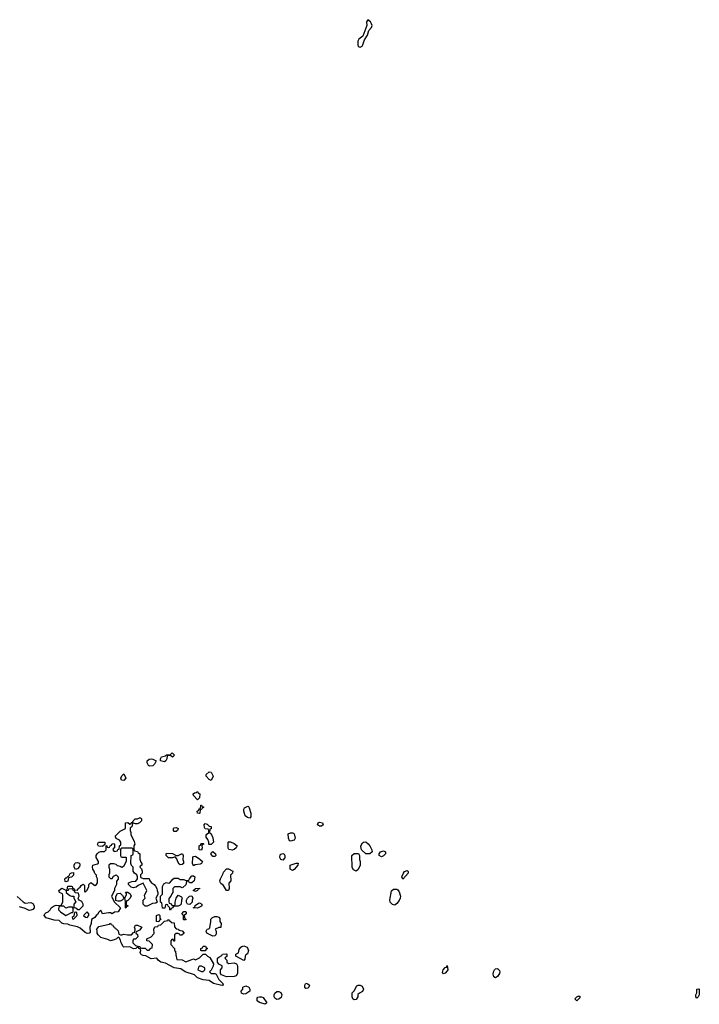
# Model space of a CAD drawing. Header units: inches. Extents: x 2380249 to 2585472, y 382747 to 546448.
# Tile 508 of 626: x 2554393 to 2561414, y 443533 to 453711. Entities that reach past the tile are written whole.
import ezdxf

# ---------------------------------------------------------------- set-up
doc = ezdxf.new("R2010")
doc.units = ezdxf.units.IN
doc.header["$MEASUREMENT"] = 0
for name, color, linetype in [('C5454', 7, 'Continuous'), ('C5455', 7, 'Continuous'), ('C5464', 7, 'Continuous')]:
    doc.layers.add(name, color=color, linetype=linetype)

msp = doc.modelspace()

# ---------------------------------------------------------------- linework, layer by layer
at = {"layer": 'C5454', "color": 4, "elevation": 36}
for points in [[(2555972, 446088), (2555950, 446106), (2555918, 446102), (2555912, 446070), (2555902, 446050), (2555890, 446038), (2555848, 446050), (2555848, 446070), (2555858, 446090), (2555898, 446102), (2555910, 446111), (2555947, 446113), (2555970, 446132), (2555994, 446110)], [(2555736, 445996), (2555723, 446003), (2555709, 446029), (2555709, 446050), (2555730, 446066), (2555750, 446071), (2555770, 446066), (2555802, 446050), (2555785, 446015), (2555770, 445998)], [(2555470, 445848), (2555446, 445850), (2555438, 445870), (2555450, 445894), (2555470, 445914), (2555491, 445870)], [(2556370, 445848), (2556350, 445858), (2556318, 445890), (2556318, 445910), (2556350, 445938), (2556370, 445932), (2556391, 445890)], [(2556230, 445646), (2556188, 445690), (2556186, 445710), (2556200, 445720), (2556218, 445722), (2556230, 445734), (2556238, 445718), (2556254, 445710), (2556250, 445666)], [(2556250, 445506), (2556229, 445509), (2556226, 445530), (2556242, 445538), (2556250, 445554), (2556262, 445558), (2556266, 445590), (2556270, 445592), (2556278, 445578), (2556294, 445570), (2556278, 445562), (2556270, 445546), (2556258, 445542), (2556254, 445510)], [(2556770, 445458), (2556745, 445465), (2556722, 445482), (2556709, 445530), (2556709, 445551), (2556715, 445565), (2556750, 445582), (2556758, 445578), (2556765, 445565), (2556781, 445510), (2556782, 445470)], [(2555590, 445398), (2555570, 445406), (2555558, 445402), (2555552, 445368), (2555538, 445362), (2555534, 445350), (2555534, 445330), (2555542, 445310), (2555542, 445290), (2555577, 445217), (2555582, 445190), (2555574, 445170), (2555574, 445130), (2555578, 445118), (2555610, 445114), (2555618, 445098), (2555634, 445090), (2555633, 445033), (2555644, 445004), (2555654, 444990), (2555654, 444970), (2555638, 444962), (2555634, 444950), (2555652, 444932), (2555658, 444910), (2555658, 444890), (2555642, 444870), (2555642, 444850), (2555645, 444845), (2555670, 444832), (2555730, 444834), (2555735, 444815), (2555751, 444791), (2555782, 444770), (2555795, 444755), (2555811, 444731), (2555812, 444710), (2555822, 444690), (2555822, 444670), (2555798, 444630), (2555812, 444588), (2555800, 444580), (2555764, 444576), (2555710, 444548), (2555688, 444548), (2555669, 444569), (2555668, 444610), (2555688, 444630), (2555682, 444658), (2555708, 444710), (2555670, 444786), (2555617, 444763), (2555596, 444744), (2555570, 444738), (2555545, 444745), (2555518, 444770), (2555518, 444790), (2555550, 444801), (2555594, 444806), (2555609, 444830), (2555609, 444850), (2555602, 444870), (2555578, 444890), (2555566, 444910), (2555566, 444950), (2555548, 444968), (2555542, 444990), (2555546, 445070), (2555562, 445078), (2555566, 445090), (2555566, 445130), (2555562, 445142), (2555550, 445146), (2555450, 445146), (2555438, 445142), (2555434, 445130), (2555434, 445070), (2555438, 445058), (2555450, 445054), (2555490, 445054), (2555494, 445050), (2555492, 445010), (2555464, 444956), (2555450, 444946), (2555430, 444958), (2555405, 444965), (2555390, 444978), (2555367, 444987), (2555333, 444987), (2555314, 444970), (2555314, 444950), (2555322, 444930), (2555322, 444890), (2555314, 444870), (2555314, 444850), (2555330, 444834), (2555350, 444834), (2555363, 444857), (2555390, 444871), (2555411, 444850), (2555410, 444826), (2555393, 444807), (2555392, 444770), (2555372, 444730), (2555372, 444708), (2555342, 444650), (2555370, 444594), (2555434, 444530), (2555410, 444488), (2555373, 444487), (2555350, 444468), (2555330, 444478), (2555310, 444478), (2555250, 444468), (2555230, 444506), (2555210, 444486), (2555198, 444462), (2555182, 444450), (2555171, 444429), (2555134, 444410), (2555131, 444369), (2555118, 444330), (2555121, 444279), (2555118, 444270), (2555110, 444267), (2555090, 444266), (2555070, 444275), (2555019, 444319), (2554990, 444335), (2554910, 444350), (2554890, 444361), (2554850, 444364), (2554830, 444373), (2554801, 444401), (2554750, 444403), (2554667, 444427), (2554646, 444450), (2554652, 444468), (2554662, 444478), (2554689, 444490), (2554709, 444510), (2554718, 444530), (2554749, 444551), (2554770, 444558), (2554810, 444554), (2554822, 444558), (2554838, 444590), (2554840, 444660), (2554835, 444675), (2554806, 444690), (2554798, 444710), (2554827, 444733), (2554870, 444714), (2554882, 444718), (2554890, 444754), (2554927, 444753), (2554934, 444750), (2554938, 444738), (2554954, 444730), (2554958, 444718), (2554990, 444714), (2554998, 444730), (2555017, 444743), (2555030, 444762), (2555050, 444774), (2555062, 444762), (2555062, 444702), (2555070, 444694), (2555090, 444714), (2555108, 444750), (2555108, 444772), (2555126, 444790), (2555134, 444790), (2555154, 444770), (2555170, 444762), (2555188, 444772), (2555198, 444790), (2555198, 444830), (2555188, 444852), (2555188, 444868), (2555170, 444886), (2555162, 444910), (2555149, 444929), (2555144, 444950), (2555150, 444971), (2555196, 444984), (2555207, 444993), (2555208, 445010), (2555184, 445050), (2555184, 445070), (2555194, 445090), (2555210, 445106), (2555233, 445113), (2555270, 445114), (2555286, 445130), (2555286, 445174), (2555293, 445173), (2555298, 445158), (2555310, 445154), (2555322, 445158), (2555327, 445173), (2555342, 445178), (2555346, 445190), (2555353, 445193), (2555370, 445194), (2555374, 445190), (2555374, 445150), (2555358, 445142), (2555354, 445130), (2555370, 445114), (2555402, 445118), (2555407, 445133), (2555422, 445138), (2555426, 445170), (2555438, 445182), (2555438, 445210), (2555426, 445230), (2555390, 445246), (2555383, 445263), (2555384, 445276), (2555430, 445322), (2555486, 445350), (2555486, 445410), (2555512, 445412), (2555530, 445394), (2555542, 445398), (2555550, 445414), (2555562, 445418), (2555566, 445430), (2555586, 445450), (2555610, 445452), (2555630, 445462), (2555640, 445460), (2555652, 445450), (2555651, 445429), (2555630, 445408), (2555610, 445398)], [(2556350, 445186), (2556346, 445190), (2556346, 445210), (2556336, 445236), (2556320, 445260), (2556320, 445280), (2556327, 445293), (2556346, 445310), (2556346, 445330), (2556342, 445342), (2556310, 445346), (2556302, 445362), (2556298, 445390), (2556310, 445402), (2556330, 445394), (2556350, 445374), (2556372, 445372), (2556372, 445348), (2556358, 445342), (2556354, 445310), (2556370, 445294), (2556390, 445254), (2556394, 445210), (2556370, 445186)], [(2557490, 445375), (2557469, 445390), (2557478, 445410), (2557490, 445416), (2557522, 445410), (2557530, 445388), (2557510, 445375)], [(2555990, 445318), (2555982, 445330), (2555982, 445350), (2555990, 445358), (2556010, 445362), (2556031, 445351), (2556022, 445330), (2556010, 445318)], [(2557190, 445218), (2557182, 445222), (2557169, 445249), (2557166, 445294), (2557190, 445305), (2557210, 445305), (2557222, 445302), (2557230, 445294), (2557238, 445250), (2557230, 445229)], [(2555250, 445166), (2555209, 445169), (2555198, 445190), (2555208, 445210), (2555274, 445210), (2555274, 445186)], [(2556270, 445126), (2556249, 445130), (2556246, 445170), (2556262, 445178), (2556270, 445194), (2556290, 445194), (2556294, 445190), (2556278, 445182), (2556274, 445170), (2556278, 445150)], [(2556590, 445125), (2556555, 445135), (2556548, 445148), (2556546, 445210), (2556550, 445214), (2556570, 445212), (2556610, 445196), (2556639, 445170), (2556631, 445150), (2556610, 445133)], [(2558010, 445088), (2557968, 445088), (2557927, 445127), (2557920, 445140), (2557918, 445170), (2557936, 445204), (2557946, 445210), (2557970, 445211), (2557993, 445193), (2558011, 445170), (2558031, 445130), (2558034, 445110)], [(2556010, 445072), (2556030, 445072), (2556066, 445090), (2556074, 445090), (2556082, 445070), (2556078, 445030), (2556085, 445010), (2556085, 444990), (2556070, 444979), (2556050, 444975), (2556041, 444981), (2556026, 445006), (2556018, 445038), (2555998, 445058), (2555971, 445049), (2555930, 445048), (2555906, 445070), (2555906, 445090), (2555910, 445094), (2555971, 445091)], [(2556390, 445062), (2556369, 445089), (2556376, 445104), (2556388, 445112), (2556416, 445090), (2556418, 445070), (2556410, 445062)], [(2557110, 445022), (2557090, 445029), (2557079, 445050), (2557083, 445077), (2557090, 445086), (2557110, 445092), (2557125, 445085), (2557131, 445070), (2557131, 445049)], [(2557870, 444909), (2557843, 444923), (2557829, 444949), (2557826, 445070), (2557848, 445092), (2557892, 445092), (2557902, 445070), (2557902, 445030), (2557911, 445011), (2557911, 444970), (2557890, 444928)], [(2558130, 445058), (2558108, 445070), (2558106, 445090), (2558122, 445110), (2558150, 445121), (2558171, 445110), (2558171, 445090), (2558150, 445068)], [(2554970, 444928), (2554955, 444950), (2554955, 444970), (2554962, 444990), (2554970, 444996), (2554990, 444998), (2555010, 444991), (2555016, 444976), (2555010, 444958), (2554990, 444935)], [(2556190, 444966), (2556178, 444990), (2556182, 445050), (2556190, 445062), (2556210, 445065), (2556255, 445035), (2556282, 445010), (2556271, 444989), (2556259, 444981), (2556205, 444975)], [(2557210, 444918), (2557189, 444929), (2557189, 444971), (2557250, 444991), (2557270, 444992), (2557265, 444970), (2557230, 444928)], [(2554870, 444798), (2554862, 444802), (2554858, 444830), (2554870, 444842), (2554878, 444842), (2554890, 444854), (2554902, 444858), (2554916, 444884), (2554930, 444892), (2554950, 444894), (2554950, 444868), (2554930, 444848), (2554898, 444842), (2554890, 444806)], [(2556550, 444709), (2556528, 444710), (2556500, 444760), (2556470, 444782), (2556463, 444797), (2556462, 444810), (2556469, 444831), (2556496, 444884), (2556500, 444900), (2556530, 444934), (2556550, 444934), (2556594, 444910), (2556592, 444890), (2556572, 444868), (2556574, 444810), (2556553, 444787), (2556558, 444730)], [(2558350, 444826), (2558342, 444850), (2558359, 444890), (2558370, 444905), (2558395, 444915), (2558405, 444905), (2558406, 444890)], [(2556170, 444788), (2556148, 444788), (2556142, 444802), (2556130, 444806), (2556118, 444802), (2556111, 444769), (2556080, 444740), (2556070, 444738), (2556050, 444748), (2555993, 444747), (2555974, 444730), (2555974, 444690), (2555964, 444676), (2555954, 444650), (2555933, 444627), (2555933, 444593), (2555938, 444578), (2555950, 444574), (2555970, 444554), (2555990, 444554), (2555998, 444562), (2555998, 444590), (2556008, 444632), (2556030, 444662), (2556064, 444644), (2556072, 444630), (2556065, 444610), (2556062, 444570), (2556050, 444558), (2556030, 444548), (2555993, 444547), (2555978, 444542), (2555974, 444530), (2555958, 444522), (2555950, 444508), (2555946, 444510), (2555946, 444530), (2555927, 444547), (2555922, 444562), (2555910, 444566), (2555898, 444562), (2555893, 444527), (2555870, 444526), (2555862, 444582), (2555848, 444588), (2555848, 444652), (2555867, 444673), (2555868, 444750), (2555875, 444765), (2555883, 444777), (2555908, 444792), (2555930, 444785), (2555946, 444790), (2555974, 444826), (2555990, 444836), (2556030, 444836), (2556050, 444825), (2556090, 444822), (2556110, 444812), (2556127, 444813), (2556142, 444818), (2556146, 444830), (2556170, 444862), (2556190, 444862), (2556202, 444850), (2556196, 444810)], [(2554930, 444726), (2554898, 444722), (2554894, 444710), (2554874, 444706), (2554872, 444690), (2554910, 444658), (2554930, 444652), (2554952, 444652), (2554952, 444630), (2554972, 444592), (2554953, 444567), (2554954, 444534), (2554974, 444530), (2554993, 444513), (2555010, 444512), (2555048, 444550), (2555048, 444570), (2555035, 444595), (2555006, 444610), (2555000, 444620), (2554998, 444630), (2555008, 444650), (2555002, 444682), (2554967, 444687), (2554962, 444702), (2554950, 444706), (2554942, 444722)], [(2555490, 444526), (2555486, 444530), (2555487, 444587), (2555482, 444622), (2555470, 444626), (2555452, 444608), (2555430, 444598), (2555410, 444598), (2555386, 444606), (2555387, 444647), (2555402, 444678), (2555430, 444682), (2555457, 444657), (2555470, 444634), (2555482, 444638), (2555498, 444670), (2555498, 444678), (2555487, 444693), (2555510, 444692), (2555535, 444675), (2555545, 444650), (2555530, 444626), (2555510, 444606), (2555498, 444602), (2555494, 444570), (2555498, 444558), (2555514, 444550), (2555498, 444542)], [(2556210, 444698), (2556186, 444710), (2556209, 444731), (2556250, 444734), (2556250, 444726), (2556238, 444722), (2556230, 444708)], [(2558270, 444559), (2558244, 444565), (2558221, 444590), (2558217, 444610), (2558233, 444707), (2558255, 444725), (2558290, 444725), (2558298, 444718), (2558315, 444695), (2558328, 444650), (2558324, 444630), (2558313, 444607), (2558290, 444574)], [(2556150, 444566), (2556128, 444570), (2556118, 444590), (2556118, 444610), (2556126, 444630), (2556146, 444650), (2556170, 444654), (2556182, 444630), (2556174, 444610), (2556174, 444590)], [(2556230, 444528), (2556186, 444530), (2556202, 444538), (2556207, 444553), (2556240, 444580), (2556250, 444582), (2556274, 444570), (2556274, 444550), (2556270, 444546)], [(2554850, 444546), (2554810, 444546), (2554798, 444542), (2554794, 444510), (2554814, 444490), (2554870, 444452), (2554890, 444462), (2554930, 444482), (2554938, 444482), (2554946, 444490), (2554947, 444527), (2554938, 444538), (2554896, 444536), (2554870, 444528)], [(2554970, 444486), (2554958, 444482), (2554954, 444446), (2554934, 444430), (2554938, 444418), (2554950, 444414), (2554986, 444450), (2554982, 444482)], [(2555090, 444488), (2555054, 444450), (2555073, 444433), (2555090, 444432), (2555108, 444450), (2555108, 444470)], [(2556090, 444406), (2556086, 444410), (2556086, 444450), (2556068, 444470), (2556090, 444492), (2556110, 444492), (2556113, 444487), (2556114, 444470), (2556094, 444450), (2556098, 444418), (2556110, 444414), (2556110, 444406)], [(2556048, 444248), (2556042, 444262), (2556030, 444266), (2556010, 444266), (2555994, 444250), (2555993, 444187), (2555987, 444187), (2555982, 444202), (2555970, 444206), (2555954, 444190), (2555954, 444150), (2555994, 444110), (2555994, 444090), (2556002, 444082), (2556005, 444045), (2556018, 443998), (2556070, 443992), (2556110, 443971), (2556170, 443998), (2556190, 444002), (2556210, 443994), (2556230, 444002), (2556250, 444012), (2556287, 444053), (2556313, 444053), (2556334, 444030), (2556357, 444017), (2556394, 443950), (2556393, 443927), (2556370, 443886), (2556354, 443870), (2556373, 443853), (2556410, 443852), (2556424, 443844), (2556452, 443790), (2556492, 443750), (2556494, 443730), (2556490, 443729), (2556466, 443730), (2556410, 443745), (2556395, 443750), (2556350, 443779), (2556290, 443786), (2556230, 443808), (2556198, 443838), (2556102, 443870), (2556059, 443899), (2555989, 443910), (2555899, 443959), (2555850, 443970), (2555823, 443990), (2555809, 444009), (2555750, 444004), (2555695, 444035), (2555670, 444037), (2555650, 444045), (2555644, 444050), (2555639, 444070), (2555646, 444090), (2555642, 444102), (2555626, 444110), (2555622, 444122), (2555610, 444126), (2555594, 444110), (2555570, 444105), (2555530, 444129), (2555470, 444123), (2555461, 444130), (2555442, 444170), (2555436, 444196), (2555422, 444222), (2555410, 444226), (2555394, 444210), (2555370, 444198), (2555330, 444189), (2555303, 444203), (2555230, 444223), (2555204, 444250), (2555195, 444270), (2555195, 444290), (2555189, 444310), (2555210, 444338), (2555318, 444362), (2555330, 444372), (2555338, 444358), (2555354, 444350), (2555358, 444338), (2555374, 444330), (2555378, 444318), (2555390, 444314), (2555410, 444294), (2555418, 444258), (2555433, 444253), (2555450, 444252), (2555470, 444258), (2555508, 444252), (2555547, 444253), (2555570, 444274), (2555582, 444278), (2555586, 444310), (2555578, 444330), (2555588, 444350), (2555610, 444352), (2555654, 444330), (2555630, 444298), (2555598, 444282), (2555594, 444270), (2555610, 444254), (2555612, 444230), (2555590, 444208), (2555570, 444206), (2555562, 444190), (2555562, 444170), (2555590, 444142), (2555613, 444133), (2555634, 444130), (2555638, 444118), (2555650, 444114), (2555690, 444114), (2555710, 444094), (2555730, 444094), (2555747, 444113), (2555762, 444118), (2555766, 444150), (2555730, 444186), (2555706, 444190), (2555706, 444210), (2555750, 444231), (2555778, 444262), (2555782, 444270), (2555778, 444310), (2555790, 444334), (2555822, 444338), (2555827, 444353), (2555850, 444354), (2555888, 444392), (2555922, 444398), (2555930, 444414), (2555938, 444398), (2555954, 444390), (2555958, 444378), (2555990, 444374), (2555993, 444333), (2556010, 444314), (2556034, 444310), (2556038, 444298), (2556070, 444294), (2556092, 444270), (2556068, 444248)], [(2555830, 444386), (2555808, 444388), (2555806, 444430), (2555806, 444450), (2555830, 444462), (2555842, 444450), (2555842, 444422), (2555852, 444410), (2555838, 444402)], [(2556390, 444238), (2556340, 444260), (2556326, 444270), (2556318, 444290), (2556329, 444311), (2556347, 444313), (2556356, 444324), (2556368, 444390), (2556367, 444413), (2556386, 444430), (2556410, 444442), (2556430, 444442), (2556450, 444434), (2556460, 444420), (2556462, 444390), (2556474, 444370), (2556472, 444330), (2556470, 444326), (2556450, 444326), (2556414, 444310), (2556422, 444290), (2556422, 444270), (2556418, 444250), (2556410, 444242)], [(2556270, 444086), (2556266, 444090), (2556266, 444110), (2556282, 444118), (2556290, 444134), (2556313, 444133), (2556318, 444118), (2556334, 444110), (2556318, 444102), (2556310, 444086)], [(2556710, 443986), (2556626, 444030), (2556626, 444050), (2556654, 444066), (2556661, 444099), (2556677, 444123), (2556689, 444131), (2556710, 444136), (2556743, 444123), (2556758, 444090), (2556745, 444055), (2556730, 444046), (2556722, 444030), (2556720, 444000)], [(2556550, 443954), (2556610, 443962), (2556632, 443950), (2556642, 443930), (2556645, 443850), (2556630, 443829), (2556610, 443819), (2556530, 443818), (2556478, 443838), (2556466, 443850), (2556466, 443890), (2556486, 443910), (2556486, 443930), (2556449, 443949), (2556438, 443970), (2556438, 444010), (2556450, 444022), (2556482, 444038), (2556487, 444053), (2556530, 444054), (2556534, 444050), (2556532, 444028), (2556518, 444022), (2556514, 444010), (2556534, 443990), (2556534, 443970)], [(2556270, 443926), (2556250, 443926), (2556242, 443918), (2556234, 443890), (2556270, 443874), (2556290, 443874), (2556306, 443890), (2556306, 443910)], [(2558770, 443848), (2558762, 443862), (2558769, 443890), (2558790, 443914), (2558802, 443918), (2558810, 443934), (2558815, 443890), (2558810, 443878), (2558790, 443855)], [(2559310, 443807), (2559290, 443818), (2559285, 443845), (2559287, 443870), (2559297, 443890), (2559310, 443901), (2559330, 443903), (2559350, 443882), (2559353, 443870), (2559351, 443850), (2559330, 443819)], [(2556710, 443639), (2556690, 443644), (2556684, 443650), (2556682, 443670), (2556698, 443690), (2556698, 443710), (2556730, 443725), (2556762, 443710), (2556771, 443691), (2556772, 443670), (2556730, 443642)], [(2557050, 443583), (2557030, 443597), (2557021, 443610), (2557021, 443630), (2557030, 443650), (2557050, 443667), (2557070, 443665), (2557090, 443654), (2557103, 443630), (2557095, 443605), (2557070, 443585)], [(2557350, 443695), (2557339, 443710), (2557339, 443730), (2557349, 443751), (2557370, 443746), (2557386, 443730), (2557381, 443710), (2557370, 443699)], [(2557850, 443579), (2557835, 443590), (2557829, 443610), (2557829, 443651), (2557850, 443674), (2557875, 443725), (2557890, 443732), (2557910, 443732), (2557930, 443722), (2557945, 443690), (2557934, 443666), (2557902, 443650), (2557886, 443634), (2557886, 443610), (2557870, 443584)], [(2556930, 443533), (2556870, 443552), (2556847, 443570), (2556845, 443595), (2556854, 443606), (2556869, 443611), (2556890, 443611), (2556910, 443605), (2556947, 443550)]]:
    msp.add_lwpolyline(points, close=True, dxfattribs=at)
msp.add_lwpolyline([(2554366, 444646), (2554430, 444591), (2554450, 444579), (2554510, 444584), (2554530, 444576), (2554542, 444550), (2554542, 444530), (2554528, 444512), (2554510, 444505), (2554490, 444503), (2554450, 444524), (2554390, 444540)], dxfattribs=at)
at = {"layer": 'C5455', "color": 4, "elevation": 44}
msp.add_lwpolyline([(2557990, 453711), (2557977, 453690), (2557981, 453650), (2557938, 453542), (2557898, 453510), (2557887, 453490), (2557886, 453450), (2557890, 453434), (2557910, 453428), (2557930, 453439), (2557939, 453450), (2557957, 453503), (2557987, 453550), (2558001, 453599), (2558026, 453630), (2558034, 453650), (2558029, 453670), (2558017, 453690)], close=True, dxfattribs=at)
at = {"layer": 'C5464', "color": 4, "elevation": 36}
for points in [[(2561390, 443598), (2561378, 443610), (2561378, 443630), (2561387, 443653), (2561388, 443690), (2561410, 443692), (2561414, 443690), (2561411, 443630), (2561402, 443610)], [(2560150, 443568), (2560128, 443590), (2560150, 443612), (2560170, 443622), (2560182, 443610), (2560180, 443600)]]:
    msp.add_lwpolyline(points, close=True, dxfattribs=at)

doc.saveas('drawing.dxf')
